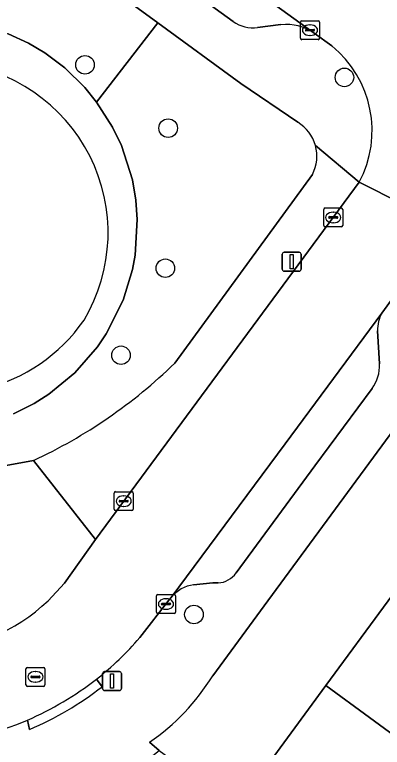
# Model space of a CAD drawing. Extents: x 160554 to 161248, y 385329 to 386506.
# Drawn here: x 160856.04 to 160875.41, y 385992.26 to 386030.91 of the extents above; entities that cross this region are included whole.
import ezdxf

# ---------------------------------------------------------------- set-up
doc = ezdxf.new("R2010")
doc.units = 0
for name, color, linetype in [('IMGEO_Boom', 7, 'Continuous'), ('IMGEO_Erf', 7, 'Continuous'), ('IMGEO_Groenvoorziening', 7, 'Continuous'), ('IMGEO_Kolk', 7, 'Continuous'), ('IMGEO_Lichtmast', 7, 'Continuous'), ('IMGEO_Pand', 7, 'Continuous'), ('IMGEO_Parkeervlak_open', 7, 'Continuous'), ('IMGEO_Rijbaan_lokaal_open', 7, 'Continuous'), ('IMGEO_Rioolput', 7, 'Continuous'), ('IMGEO_Terreindeel_zand', 7, 'Continuous'), ('IMGEO_Voetpad_open', 7, 'Continuous')]:
    doc.layers.add(name, color=color, linetype=linetype)

msp = doc.modelspace()

# ---------------------------------------------------------------- linework, layer by layer
at = {"layer": 'IMGEO_Boom'}
for centre in [(160859.743, 386028.263), (160873.416, 386027.6), (160864.126, 386024.924), (160863.98, 386017.536), (160861.642, 386012.947), (160865.484, 385999.272)]:
    msp.add_circle(centre, 0.489, dxfattribs=at)
at = {"layer": 'IMGEO_Erf'}
for points in [[(160892.178, 385996.775), (160893.858, 385999.096), (160897.231, 385996.655), (160901.8, 386002.82), (160891.448, 386010.348), (160882.031, 386017.197), (160869.387, 386000), (160866.472, 385996.035)], [(160863.14, 385992.53), (160863.654, 385992.093), (160883.212, 385977.724), (160885.99, 385981.522), (160882.706, 385983.994), (160884.649, 385986.576), (160886.456, 385988.978), (160889.741, 385986.506), (160893.599, 385991.637), (160890.227, 385994.078), (160892.178, 385996.775)]]:
    msp.add_lwpolyline(points, dxfattribs=at)
msp.add_lwpolyline([(160885.381, 385993.901), (160885.766, 385993.619), (160886.076, 385993.392), (160882.327, 385988.279), (160882.015, 385988.507), (160877.476, 385982.317), (160874.843, 385984.248), (160875.493, 385985.215), (160868.59, 385990.276), (160872.441, 385995.529), (160875.719, 386000), (160876.19, 386000.64), (160879.938, 386005.751), (160883.788, 386011.007), (160884.03, 386010.83), (160885.981, 386013.492), (160891.039, 386009.785), (160889.087, 386007.123), (160890.691, 386005.947), (160889.497, 386004.318), (160890.292, 386003.735), (160890.476, 386002.333), (160888.421, 385999.531), (160889.128, 385999.012)], close=True, dxfattribs=at)
msp.add_arc((160856.423, 386002.252), 11.817, 304.6421, 328.2568, dxfattribs=at)
at = {"layer": 'IMGEO_Groenvoorziening'}
msp.add_lwpolyline([(160860.357, 386026.301), (160863.576, 386030.475), (160854.647, 386037.007), (160852.387, 386039.024), (160849.376, 386037.122), (160849.405, 386036.909), (160849.4, 386036.061), (160849.223, 386034.557), (160849.284, 386033.835), (160849.476, 386033.113), (160850.067, 386031.987), (160850.568, 386031.415), (160851.549, 386030.695), (160853.344, 386030.563), (160854.495, 386030.312), (160855.702, 386029.903), (160856.774, 386029.402), (160857.633, 386028.892), (160858.684, 386028.109), (160859.731, 386027.072)], close=True, dxfattribs=at)
for points in [[(160870.96, 386025.232), (160867.951, 386027.274), (160863.576, 386030.475), (160860.357, 386026.301), (160861.196, 386024.972), (160861.668, 386024.008), (160862.239, 386022.2), (160862.428, 386021.126), (160862.494, 386020.107), (160862.379, 386018.222), (160862.245, 386017.466), (160861.756, 386015.854), (160860.862, 386014.082), (160860.404, 386013.394), (160859.202, 386012.015), (160857.833, 386010.887), (160857.07, 386010.404), (160855.969, 386009.847)], [(160855.969, 386009.847), (160857.07, 386010.404), (160857.833, 386010.887), (160859.202, 386012.015), (160860.404, 386013.394), (160860.862, 386014.082), (160861.756, 386015.854), (160862.245, 386017.466), (160862.379, 386018.222), (160862.494, 386020.107), (160862.428, 386021.126), (160862.239, 386022.2), (160861.668, 386024.008), (160861.196, 386024.972), (160860.357, 386026.301), (160859.731, 386027.072), (160858.684, 386028.109), (160857.633, 386028.892), (160856.774, 386029.402), (160855.702, 386029.903)], [(160864.472, 386012.524), (160871.727, 386022.481)], [(160852.097, 386006.495), (160857.022, 386007.394)]]:
    msp.add_lwpolyline(points, dxfattribs=at)
for centre, radius, start, end in [((160851.968, 386019.4), 8.994, 329.1863, 84.4767), ((160869.868, 386023.444), 2.095, 15.6225, 58.5952), ((160869.877, 386023.445), 2.087, 332.4713, 15.6396), ((160852.256, 386019.976), 9.065, 161.7444, 325.1255), ((160845.692, 386031.823), 26.929, 294.8823, 314.2196)]:
    msp.add_arc(centre, radius, start, end, dxfattribs=at)
at = {"layer": 'IMGEO_Kolk'}
for p, q in [((160871.101, 386029.665), (160871.101, 386030.517)), ((160871.176, 386030.591), (160872.028, 386030.591)), ((160872.102, 386030.517), (160872.102, 386029.665)), ((160871.36, 386030.085), (160871.36, 386030.097)), ((160871.798, 386030.048), (160871.4, 386030.048)), ((160871.403, 386030.134), (160871.801, 386030.134)), ((160871.589, 386030.371), (160871.614, 386030.371)), ((160871.844, 386030.097), (160871.844, 386030.085)), ((160871.612, 386029.811), (160871.587, 386029.811)), ((160872.028, 386029.591), (160871.176, 386029.591)), ((160872.326, 386019.787), (160872.326, 386020.639)), ((160872.401, 386020.713), (160873.253, 386020.713)), ((160872.814, 386020.493), (160872.839, 386020.493)), ((160873.327, 386020.639), (160873.327, 386019.787)), ((160872.585, 386020.207), (160872.585, 386020.219)), ((160873.023, 386020.17), (160872.625, 386020.17)), ((160872.628, 386020.256), (160873.026, 386020.256)), ((160873.069, 386020.219), (160873.069, 386020.207)), ((160873.253, 386019.713), (160872.401, 386019.713)), ((160872.837, 386019.933), (160872.812, 386019.933)), ((160861.283, 386004.824), (160861.283, 386005.676)), ((160861.358, 386005.75), (160862.21, 386005.75)), ((160862.284, 386005.676), (160862.284, 386004.824)), ((160861.585, 386005.293), (160861.983, 386005.293)), ((160861.771, 386005.53), (160861.796, 386005.53)), ((160861.542, 386005.244), (160861.542, 386005.256)), ((160861.98, 386005.207), (160861.582, 386005.207)), ((160861.794, 386004.97), (160861.769, 386004.97)), ((160862.026, 386005.256), (160862.026, 386005.244)), ((160862.21, 386004.75), (160861.358, 386004.75)), ((160863.512, 385999.398), (160863.512, 386000.25)), ((160863.587, 386000.324), (160864.439, 386000.324)), ((160864.513, 386000.25), (160864.513, 385999.398)), ((160863.814, 385999.867), (160864.212, 385999.867)), ((160864, 386000.104), (160864.025, 386000.104)), ((160863.771, 385999.818), (160863.771, 385999.83)), ((160864.209, 385999.781), (160863.811, 385999.781)), ((160864.023, 385999.544), (160863.998, 385999.544)), ((160864.255, 385999.83), (160864.255, 385999.818)), ((160864.439, 385999.324), (160863.587, 385999.324))]:
    msp.add_line(p, q, dxfattribs=at)
for points in [[(160871.101, 386029.665), (160871.101, 386030.517)], [(160871.176, 386030.591), (160872.028, 386030.591)], [(160872.102, 386030.517), (160872.102, 386029.665)], [(160872.028, 386029.591), (160871.176, 386029.591)], [(160872.326, 386019.787), (160872.326, 386020.639)], [(160872.401, 386020.713), (160873.253, 386020.713)], [(160873.327, 386020.639), (160873.327, 386019.787)], [(160873.253, 386019.713), (160872.401, 386019.713)], [(160861.283, 386004.824), (160861.283, 386005.676)], [(160861.358, 386005.75), (160862.21, 386005.75)], [(160862.284, 386005.676), (160862.284, 386004.824)], [(160862.21, 386004.75), (160861.358, 386004.75)], [(160863.512, 385999.398), (160863.512, 386000.25)], [(160863.587, 386000.324), (160864.439, 386000.324)], [(160864.513, 386000.25), (160864.513, 385999.398)], [(160864.439, 385999.324), (160863.587, 385999.324)]]:
    msp.add_lwpolyline(points, dxfattribs=at)
for centre, radius, start, end in [((160871.178, 386030.515), 0.0765, 91.552, 178.448), ((160871.178, 386030.515), 0.0765, 91.552, 178.448), ((160872.026, 386030.515), 0.0765, 1.552, 88.448), ((160872.026, 386030.515), 0.0765, 1.552, 88.448), ((160871.4, 386030.094), 0.0403, 85.8775, 175.7526), ((160871.397, 386030.084), 0.0366, 178.938, 274.7102), ((160871.801, 386030.091), 0.043, 264.8664, 352.4533), ((160871.805, 386030.096), 0.0386, 1.7309, 96.639), ((160871.178, 386029.667), 0.0765, 181.552, 268.448), ((160871.178, 386029.667), 0.0765, 181.552, 268.448), ((160872.026, 386029.667), 0.0765, 271.552, 358.448), ((160872.026, 386029.667), 0.0765, 271.552, 358.448), ((160872.403, 386020.637), 0.0765, 91.552, 178.448), ((160872.403, 386020.637), 0.0765, 91.552, 178.448), ((160873.251, 386020.637), 0.0765, 1.552, 88.448), ((160873.251, 386020.637), 0.0765, 1.552, 88.448), ((160872.625, 386020.216), 0.0403, 85.8775, 175.7526), ((160872.622, 386020.206), 0.0366, 178.938, 274.7102), ((160873.026, 386020.213), 0.043, 264.8664, 352.4533), ((160873.03, 386020.218), 0.0386, 1.7309, 96.639), ((160872.403, 386019.789), 0.0765, 181.552, 268.448), ((160872.403, 386019.789), 0.0765, 181.552, 268.448), ((160873.251, 386019.789), 0.0765, 271.552, 358.448), ((160873.251, 386019.789), 0.0765, 271.552, 358.448), ((160861.36, 386005.674), 0.0765, 91.552, 178.448), ((160861.36, 386005.674), 0.0765, 91.552, 178.448), ((160862.208, 386005.674), 0.0765, 1.552, 88.448), ((160862.208, 386005.674), 0.0765, 1.552, 88.448), ((160861.582, 386005.253), 0.0403, 85.8775, 175.7526), ((160861.987, 386005.255), 0.0386, 1.7309, 96.639), ((160861.579, 386005.243), 0.0366, 178.938, 274.7102), ((160861.983, 386005.25), 0.043, 264.8664, 352.4533), ((160861.36, 386004.826), 0.0765, 181.552, 268.448), ((160861.36, 386004.826), 0.0765, 181.552, 268.448), ((160862.208, 386004.826), 0.0765, 271.552, 358.448), ((160862.208, 386004.826), 0.0765, 271.552, 358.448), ((160863.589, 386000.248), 0.0765, 91.552, 178.448), ((160863.589, 386000.248), 0.0765, 91.552, 178.448), ((160864.437, 386000.248), 0.0765, 1.552, 88.448), ((160864.437, 386000.248), 0.0765, 1.552, 88.448), ((160863.811, 385999.827), 0.0403, 85.8775, 175.7526), ((160864.216, 385999.829), 0.0386, 1.7309, 96.639), ((160863.808, 385999.817), 0.0366, 178.938, 274.7102), ((160864.212, 385999.824), 0.043, 264.8664, 352.4533), ((160863.589, 385999.4), 0.0765, 181.552, 268.448), ((160863.589, 385999.4), 0.0765, 181.552, 268.448), ((160864.437, 385999.4), 0.0765, 271.552, 358.448), ((160864.437, 385999.4), 0.0765, 271.552, 358.448)]:
    msp.add_arc(centre, radius, start, end, dxfattribs=at)
for centre, major_axis, ratio, start_param, end_param in [((160871.588, 386030.091), (-0.387, 0.002), 0.722429, 4.712389, 7.853982), ((160871.613, 386030.091), (-0.39, 0.002), 0.717154, 1.570796, 4.712389), ((160872.813, 386020.213), (-0.387, 0.002), 0.722429, 4.712389, 7.853982), ((160872.838, 386020.213), (-0.39, 0.002), 0.717154, 1.570796, 4.712389), ((160861.77, 386005.25), (-0.387, 0.002), 0.722429, 4.712389, 7.853982), ((160861.795, 386005.25), (-0.39, 0.002), 0.717154, 1.570796, 4.712389), ((160863.999, 385999.824), (-0.387, 0.002), 0.722429, 4.712389, 7.853982), ((160864.024, 385999.824), (-0.39, 0.002), 0.717154, 1.570796, 4.712389)]:
    msp.add_ellipse(centre, major_axis=major_axis, ratio=ratio, start_param=start_param, end_param=end_param, dxfattribs=at)
at = {"layer": 'IMGEO_Lichtmast'}
for p, q in [((160870.141, 386017.478), (160870.141, 386018.278)), ((160870.141, 386018.278), (160870.141, 386017.478)), ((160870.241, 386018.378), (160871.031, 386018.378)), ((160871.031, 386018.378), (160870.241, 386018.378)), ((160871.131, 386018.278), (160871.131, 386017.478)), ((160871.131, 386017.478), (160871.131, 386018.278)), ((160871.031, 386017.378), (160870.241, 386017.378)), ((160870.241, 386017.378), (160871.031, 386017.378)), ((160860.672, 385995.361), (160860.672, 385996.161)), ((160860.672, 385996.161), (160860.672, 385995.361)), ((160860.772, 385996.261), (160861.562, 385996.261)), ((160861.562, 385996.261), (160860.772, 385996.261)), ((160861.662, 385996.161), (160861.662, 385995.361)), ((160861.662, 385995.361), (160861.662, 385996.161)), ((160861.562, 385995.261), (160860.772, 385995.261)), ((160860.772, 385995.261), (160861.562, 385995.261))]:
    msp.add_line(p, q, dxfattribs=at)
for points in [[(160870.561, 386018.253), (160870.711, 386018.253), (160870.711, 386017.503), (160870.561, 386017.503), (160870.561, 386018.253)], [(160861.092, 385996.136), (160861.242, 385996.136), (160861.242, 385995.386), (160861.092, 385995.386), (160861.092, 385996.136)]]:
    msp.add_lwpolyline(points, dxfattribs=at)
for centre, start, end in [((160870.241, 386018.278), 90, 180), ((160870.241, 386018.278), 90, 180), ((160871.031, 386018.278), 0, 90), ((160871.031, 386018.278), 360, 90), ((160870.241, 386017.478), 180, 270), ((160870.241, 386017.478), 180, 270), ((160871.031, 386017.478), 270, 0), ((160871.031, 386017.478), 270, 0), ((160860.772, 385996.161), 90, 180), ((160860.772, 385996.161), 90, 180), ((160861.562, 385996.161), 0, 90), ((160861.562, 385996.161), 360, 90), ((160860.772, 385995.361), 180, 270), ((160860.772, 385995.361), 180, 270), ((160861.562, 385995.361), 270, 0), ((160861.562, 385995.361), 270, 0)]:
    msp.add_arc(centre, 0.1, start, end, dxfattribs=at)
at = {"layer": 'IMGEO_Pand'}
for points in [[(160877.063, 386000), (160876.19, 386000.64), (160875.719, 386000), (160872.441, 385995.529), (160879.343, 385990.467), (160882.015, 385988.507), (160882.327, 385988.279), (160886.076, 385993.392), (160885.766, 385993.619), (160885.381, 385993.901), (160883.091, 385995.58)], [(160872.441, 385995.529), (160868.59, 385990.276), (160875.493, 385985.215), (160874.843, 385984.248), (160877.476, 385982.317), (160882.015, 385988.507), (160879.343, 385990.467)]]:
    msp.add_lwpolyline(points, close=True, dxfattribs=at)
at = {"layer": 'IMGEO_Parkeervlak_open'}
for points in [[(160871.818, 386029.937), (160858.335, 386039.697)], [(160857.105, 386038.12), (160867.557, 386030.553)], [(160868.84, 386030.225), (160870.07, 386030.382)], [(160875.387, 386015.17), (160870.284, 386008.272), (160864.278, 386000.17)], [(160875.261, 386012.486), (160875.167, 386014.238)], [(160867.711, 386001.461), (160871.862, 386007.11), (160874.873, 386011.192)], [(160865.469, 386000.839), (160866.473, 386000.944), (160866.762, 386000.934)]]:
    msp.add_lwpolyline(points, dxfattribs=at)
for centre, radius, start, end in [((160868.614, 386032.013), 1.803, 234.1108, 277.2081), ((160870.343, 386027.798), 2.598, 55.4086, 96.0258), ((160876.863, 386014.33), 1.699, 150.345, 183.0918), ((160873.272, 386012.377), 1.992, 323.4895, 3.1283), ((160866.661, 386002.233), 1.303, 274.4322, 323.6565), ((160865.726, 385998.987), 1.87, 97.903, 140.744)]:
    msp.add_arc(centre, radius, start, end, dxfattribs=at)
at = {"layer": 'IMGEO_Rijbaan_lokaal_open'}
for points in [[(160858.335, 386039.697), (160871.818, 386029.937), (160872.747, 386029.264)], [(160862.629, 385998.05), (160864.17, 386000.025), (160864.278, 386000.17), (160870.284, 386008.272), (160875.387, 386015.17), (160876.547, 386016.762), (160878.767, 386019.771), (160874.196, 386022.067), (160860.296, 386003.233), (160858.671, 386000.925), (160857.806, 386000)], [(160874.196, 386022.067), (160878.767, 386019.771)]]:
    msp.add_lwpolyline(points, dxfattribs=at)
for centre, radius, start, end in [((160869.099, 386024.785), 5.776, 331.9273, 50.8395), ((160850.956, 386007.256), 9.978, 272.8593, 313.3505), ((160850.31, 386008.607), 16.224, 308.2553, 319.4054), ((160849.778, 386009.535), 17.283, 293.6445, 307.7361), ((160849.601, 386010.48), 18.22, 276.5467, 292.9628)]:
    msp.add_arc(centre, radius, start, end, dxfattribs=at)
at = {"layer": 'IMGEO_Rioolput'}
for p, q in [((160856.631, 385995.556), (160856.631, 385996.408)), ((160856.706, 385996.482), (160857.558, 385996.482)), ((160857.632, 385996.408), (160857.632, 385995.556)), ((160856.933, 385996.025), (160857.331, 385996.025)), ((160857.119, 385996.262), (160857.144, 385996.262)), ((160856.89, 385995.976), (160856.89, 385995.988)), ((160857.328, 385995.939), (160856.93, 385995.939)), ((160857.142, 385995.702), (160857.117, 385995.702)), ((160857.374, 385995.988), (160857.374, 385995.976)), ((160857.558, 385995.482), (160856.706, 385995.482))]:
    msp.add_line(p, q, dxfattribs=at)
for points in [[(160856.631, 385995.556), (160856.631, 385996.408)], [(160856.706, 385996.482), (160857.558, 385996.482)], [(160857.632, 385996.408), (160857.632, 385995.556)], [(160857.558, 385995.482), (160856.706, 385995.482)]]:
    msp.add_lwpolyline(points, dxfattribs=at)
for centre, radius, start, end in [((160856.708, 385996.406), 0.0765, 91.552, 178.448), ((160856.708, 385996.406), 0.0765, 91.552, 178.448), ((160857.556, 385996.406), 0.0765, 1.552, 88.448), ((160857.556, 385996.406), 0.0765, 1.552, 88.448), ((160856.93, 385995.985), 0.0403, 85.8775, 175.7526), ((160857.335, 385995.987), 0.0386, 1.7309, 96.639), ((160856.927, 385995.975), 0.0366, 178.938, 274.7102), ((160857.331, 385995.982), 0.043, 264.8664, 352.4533), ((160856.708, 385995.558), 0.0765, 181.552, 268.448), ((160856.708, 385995.558), 0.0765, 181.552, 268.448), ((160857.556, 385995.558), 0.0765, 271.552, 358.448), ((160857.556, 385995.558), 0.0765, 271.552, 358.448)]:
    msp.add_arc(centre, radius, start, end, dxfattribs=at)
for centre, major_axis, ratio, start_param, end_param in [((160857.118, 385995.982), (-0.387, 0.002), 0.722429, 4.712389, 7.853982), ((160857.143, 385995.982), (-0.39, 0.002), 0.717154, 1.570796, 4.712389)]:
    msp.add_ellipse(centre, major_axis=major_axis, ratio=ratio, start_param=start_param, end_param=end_param, dxfattribs=at)
at = {"layer": 'IMGEO_Terreindeel_zand'}
for centre, radius, start, end in [((160851.968, 386019.4), 8.994, 329.1863, 84.4767), ((160852.256, 386019.976), 9.065, 161.7444, 325.1255)]:
    msp.add_arc(centre, radius, start, end, dxfattribs=at)
at = {"layer": 'IMGEO_Voetpad_open'}
for points in [[(160842.658, 386056.111), (160842.163, 386053.49), (160845.816, 386047.306), (160849.156, 386042.225), (160850.297, 386040.889), (160852.387, 386039.024), (160854.647, 386037.007), (160863.576, 386030.475), (160867.951, 386027.274), (160870.96, 386025.232)], [(160867.557, 386030.553), (160857.105, 386038.12)], [(160870.07, 386030.382), (160868.84, 386030.225)], [(160872.747, 386029.264), (160871.818, 386029.937)], [(160871.886, 386024.008), (160874.196, 386022.067)], [(160874.196, 386022.067), (160871.886, 386024.008)], [(160871.727, 386022.481), (160864.472, 386012.524)], [(160857.022, 386007.394), (160860.296, 386003.233), (160874.196, 386022.067)], [(160866.472, 385996.035), (160869.387, 386000), (160882.031, 386017.197), (160879.169, 386019.475), (160876.949, 386016.466), (160876.547, 386016.762), (160875.387, 386015.17)], [(160875.167, 386014.238), (160875.261, 386012.486)], [(160874.873, 386011.192), (160871.862, 386007.11), (160867.711, 386001.461)], [(160857.022, 386007.394), (160852.097, 386006.495)], [(160857.806, 386000), (160858.671, 386000.925), (160860.296, 386003.233), (160857.022, 386007.394)], [(160866.762, 386000.934), (160866.473, 386000.944), (160865.469, 386000.839)], [(160864.278, 386000.17), (160864.17, 386000.025), (160862.629, 385998.05)], [(160860.645, 385995.46), (160860.355, 385995.867)], [(160860.355, 385995.867), (160860.645, 385995.46)], [(160856.709, 385993.703), (160856.827, 385993.209)], [(160856.827, 385993.209), (160856.709, 385993.703)], [(160859.181, 385990.012), (160859.687, 385988.936), (160863.654, 385992.093), (160863.14, 385992.53)]]:
    msp.add_lwpolyline(points, dxfattribs=at)
for centre, radius, start, end in [((160868.614, 386032.013), 1.803, 234.1108, 277.2081), ((160870.343, 386027.798), 2.598, 55.4086, 96.0258), ((160869.099, 386024.785), 5.776, 331.9273, 50.8395), ((160869.868, 386023.444), 2.095, 15.6225, 58.5952), ((160869.877, 386023.445), 2.087, 332.4713, 15.6396), ((160876.863, 386014.33), 1.699, 150.345, 183.0918), ((160845.692, 386031.823), 26.929, 294.8823, 314.2196), ((160873.272, 386012.377), 1.992, 323.4895, 3.1283), ((160866.661, 386002.233), 1.303, 274.4322, 323.6565), ((160865.726, 385998.987), 1.87, 97.903, 140.744), ((160850.956, 386007.256), 9.978, 272.8593, 313.3505), ((160850.31, 386008.607), 16.224, 308.2553, 319.4054), ((160856.423, 386002.252), 11.817, 304.6421, 328.2568), ((160849.778, 386009.535), 17.283, 293.6445, 307.7361), ((160849.799, 386009.492), 17.735, 293.3444, 307.7007), ((160849.799, 386009.492), 17.735, 293.3444, 307.7007), ((160849.601, 386010.48), 18.22, 276.5467, 292.9628)]:
    msp.add_arc(centre, radius, start, end, dxfattribs=at)

doc.saveas('drawing.dxf')
